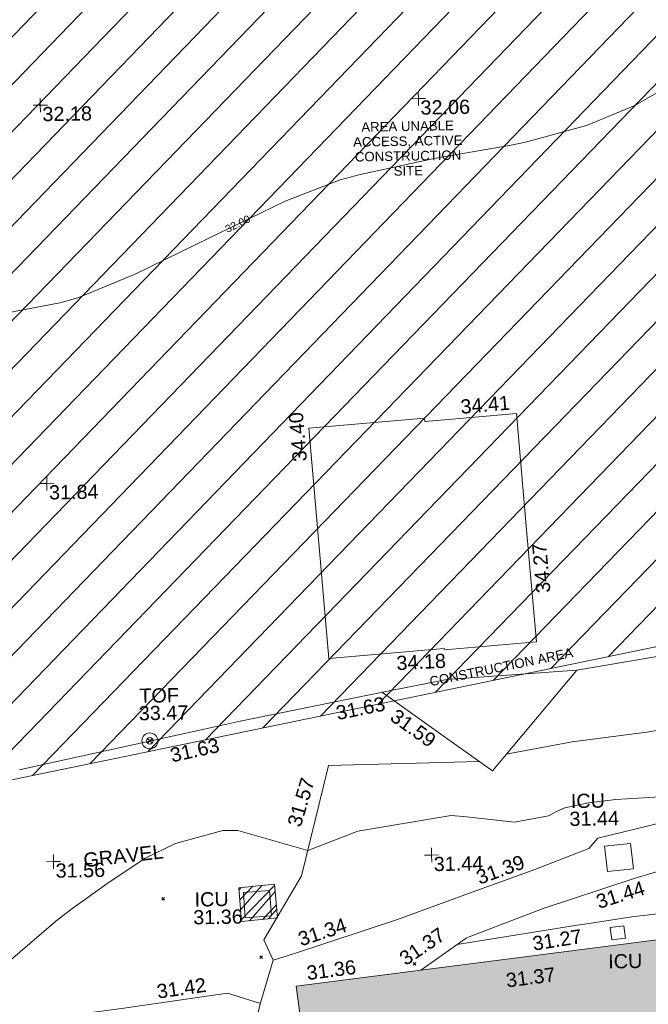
# Model space of a CAD drawing. Header units: millimetres. Extents: x -290717 to 520720, y -103372 to 287762.
# Tile 308 of 375: x 184944 to 201567, y 124069 to 150097. Entities that reach past the tile are written whole.
import ezdxf

# ---------------------------------------------------------------- set-up
doc = ezdxf.new("R2010")
doc.units = ezdxf.units.MM
for name, pattern in [('IMPORT-HIDDEN2 _3_', [4762.5, 3175, -1587.5]), ('IMPORT-UG_DRAINAGE_UNIDENTIFIED_QLB2 _2_', [2700, 1500, -300.0000000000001, 0, -250, 150, -300.0000000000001, 0, -200]), ('IMPORT-UG_ELEC_STREET LIGHTING_QLB2 _2_', [2700, 1500, -300.0000000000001, 0, -250, 150, -300.0000000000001, 0, -200])]:
    doc.linetypes.add(name, pattern=pattern)
for name, color, linetype, lineweight, true_color in [('00__TOPO__TOP_OF_FENCE_SYMBOL', 7, 'Continuous', 9, 0x666666), ('00_UAV_BUILDING_CANOPY', 7, 'Continuous', 9, 0xff7fff), ('00_UAV_BUILDING_OUTLINE', 5, 'Continuous', 9, 0x0000ff), ('00_UAV_CONCRETE', 9, 'Continuous', 9, 0x808080), ('00_UAV_FENCE', 7, 'Continuous', 9, 0x264c2f), ('00_UAV_FOOTPATH', 7, 'Continuous', 9, 0xa50000), ('00_UAV_LEVEL_SPOT', 7, 'Continuous', 9, 0x666666), ('00_UAV_SERV_IC', 5, 'Continuous', 9, 0x0000ff), ('00_UAV_TOP_OF_FENCE', 6, 'Continuous', 9, 0xff00ff), ('01_DTM_CONTOUR_MNR', 7, 'Continuous', 9, 0xa5a552), ('01_DTM_CONTOUR_MNR_LABELS', 7, 'Continuous', 9, 0xa5a552), ('12333-PUM-2D-U-0001-C01 - Rev2_REVIT IMPORT_dwg', 7, 'Continuous', 9, 0x767676), ('A_RHA_Line', 7, 'Continuous', 9, 0x00a600), ('PUM-CHAMBER EXTENTS', 6, 'IMPORT-HIDDEN2 _3_', 9, 0xff00ff), ('PUM-UNABLE TO SURVEY', 190, 'Continuous', 9, 0x7f00ff), ('PUM-UNIDENTIFIED-QLB2', 150, 'IMPORT-UG_DRAINAGE_UNIDENTIFIED_QLB2 _2_', 9, 0x007fff)]:
    doc.layers.add(name, color=color, linetype=linetype, lineweight=lineweight, true_color=true_color)
for name, color, linetype, lineweight in [('00_UAV_SURFACE', 7, 'Continuous', 9), ('00_UAV_SURVEY_TEXT', 7, 'Continuous', 9), ('A_RHA_Detail', 7, 'Continuous', 9), ('GEN-TEXT', 7, 'Continuous', 9)]:
    doc.layers.add(name, color=color, linetype=linetype, lineweight=lineweight)
doc.styles.add('Arial_1', font='arial.ttf', dxfattribs={"height": 250})
doc.styles.add('Swis721 Lt BT_1', font='swissl.ttf', dxfattribs={"height": 200})
doc.styles.add('Swis721 Lt BT_2', font='swissl.ttf', dxfattribs={"height": 375})

# ---------------------------------------------------------------- blocks, each defined once
blk = doc.blocks.new('12333-PUM-2D-U-0001-C01 - Rev2_REVIT IMPORT_dwg_MSL_Node_LineworkTOF-2077248-Site Location Plan Existing')
at = {"layer": '00__TOPO__TOP_OF_FENCE_SYMBOL', "color": 254, "true_color": 0xcccccc, "flags": 128}
for points in [[(165.3591892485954, 165.3591892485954), (0, 0), (-165.3591892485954, 165.3591892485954)], [(165.3591892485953, -165.3591892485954), (0, 0), (-165.3591892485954, -165.3591892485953)]]:
    blk.add_lwpolyline(points, dxfattribs=at)
at = {"layer": '00__TOPO__TOP_OF_FENCE_SYMBOL', "color": 254, "true_color": 0xcccccc}
for radius in [562.5594001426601, 233.853208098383]:
    blk.add_circle((0, 0), radius, dxfattribs=at)
blk = doc.blocks.new('12333-PUM-2D-U-0001-C01 - Rev2_REVIT IMPORT_dwg_UAV-2077255-Site Location Plan Existing')
at = {"layer": '00_UAV_LEVEL_SPOT', "color": 254, "true_color": 0xcccccc, "flags": 128}
for points in [[(0, -500.0000000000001), (0, 0), (-500.0000000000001, 0)], [(500.0000000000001, 0), (0, 0), (0, 500.0000000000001)]]:
    blk.add_lwpolyline(points, dxfattribs=at)
blk = doc.blocks.new('12333-PUM-2D-U-0001-C01 - Rev2_REVIT IMPORT_dwg_MGS62954_T2_Galway_ITM_3d_Rev1-2077680-Site Location Plan Existing')
at = {"layer": '00_UAV_BUILDING_CANOPY', "color": 254, "true_color": 0xcccccc, "flags": 128}
blk.add_lwpolyline([(534097371.8740001, 725685242.1450002), (534097024.88866, 725690230.059265), (534096947.8740001, 725691337.1450001), (534100014.1743379, 725691550.4528497), (534100020.5333638, 725691459.0418494), (534100743.6748078, 725691509.3473408), (534102449.7081505, 725691628.0279205), (534102677.8290877, 725688348.7894247), (534102869.7872428, 725685589.390929), (534100643.5861641, 725685434.5247679), (534100434.744482, 725685419.9966509), (534100432.306361, 725685455.0446428)], close=True, dxfattribs=at)
at = {"layer": '00_UAV_CONCRETE', "color": 254, "true_color": 0xcccccc, "flags": 128}
blk.add_lwpolyline([(534118685.6530002, 725679332.7740002), (534117360.6530001, 725679177.7739999), (534114174.6530001, 725678901.7740002), (534113709.7706256, 725678851.3366234), (534112008.6530002, 725678666.7740002), (534109492.6530001, 725678391.774), (534108740.1121591, 725678303.6280915), (534107554.6530001, 725678164.774), (534107517.6530001, 725678500.7739999), (534105267.6530001, 725678271.774), (534104071.5413296, 725678111.9139341), (534103818.874, 725678078.1450002), (534100632.4208267, 725677623.5238229)], dxfattribs=at)
at = {"layer": '00_UAV_FENCE', "color": 254, "true_color": 0xcccccc, "flags": 128}
for points in [[(534114553.873535, 725720679.9188492), (534114952.7900001, 725716698.6395001), (534115066.0952614, 725715711.0433478), (534115463.7900001, 725712244.6395), (534115627.3845999, 725710744.8716956), (534116006.7900002, 725707266.6395), (534116198.1602979, 725705780.1131842), (534116835.937072, 725700825.9903733), (534116960.311, 725699859.8785), (534115953.3150575, 725695962.9479376), (534115769.311, 725695250.8785001), (534114630.6823692, 725691142.6329396), (534114529.3110002, 725690776.8785), (534113464.311, 725686864.8784999), (534112917.2098656, 725686724.0475677), (534111137.3110002, 725686265.8785001), (534108066.5445354, 725685517.0495839), (534107352.311, 725685342.8784999), (534103927.8740001, 725684823.1450002)], [(534103927.8740001, 725684823.1450002), (534100482.874, 725684637.1450002), (534098958.6718799, 725684355.8735658), (534094998.8740001, 725683625.1450002), (534094044.7019209, 725683432.9441423), (534089691.874, 725682556.1450002), (534089143.3217632, 725682445.8489099)], [(534103927.8740001, 725684823.1450002), (534101646.874, 725682197.1450001), (534100424.4358653, 725683102.6190751), (534098777.589545, 725684322.4572049)]]:
    blk.add_lwpolyline(points, dxfattribs=at)
at = {"layer": '00_UAV_FOOTPATH', "color": 254, "true_color": 0xcccccc, "flags": 128}
for points in [[(534087915.9114999, 725662813.0795), (534090398.9114999, 725663647.0795), (534090565.3954781, 725663918.9144188), (534091406.7971022, 725665292.7543793), (534091896.9115, 725666153.0795001), (534092798.5427134, 725667859.2859209), (534092993.8881735, 725668284.1409107), (534093105.7524952, 725668527.4335636), (534093638.9314016, 725669876.9373418), (534094093.7153698, 725671231.8662322), (534094503.8164058, 725672508.8199693), (534094558.9114999, 725672710.0795001), (534094630.8545801, 725673003.4709997), (534095393.8740001, 725676115.1450002), (534095762.8740001, 725677291.1450003), (534096301.4197841, 725677456.9891084), (534099071.8740001, 725678310.1450001), (534101056.9477461, 725678996.4707985), (534102724.8740001, 725679573.1450002), (534104158.874, 725680102.1450002), (534104406.874, 725680366.1450001), (534105717.3637531, 725680663.4830115), (534107262.874, 725681014.1450002), (534110205.874, 725681810.1450001)], [(534110536.874, 725680641.1450002), (534107909.874, 725679980.1450002), (534105697.0653471, 725679386.6346842), (534105370.874, 725679299.1450001), (534102927.8740001, 725678539.1450002), (534100952.9667696, 725677817.3221819), (534100875.874, 725677789.1450002), (534099660.9617244, 725676962.6402619)]]:
    blk.add_lwpolyline(points, dxfattribs=at)
at = {"layer": '00_UAV_SERV_IC', "color": 254, "true_color": 0xcccccc, "flags": 128}
for points in [[(534104579.8740001, 725680151.1450002), (534105267.8740001, 725680213.1450001), (534105328.294553, 725679542.6717666), (534104640.294553, 725679480.6717666)], [(534095005.8740001, 725679098.1450001), (534095699.8740001, 725679138.1450001), (534095738.5671945, 725678466.8180778), (534095044.5671945, 725678426.8180778)], [(534104691.874, 725678000.1450001), (534105051.874, 725678039.1450001), (534105087.4240409, 725677710.9907763), (534104727.424041, 725677671.9907762)]]:
    blk.add_lwpolyline(points, close=True, dxfattribs=at)
at = {"layer": '00_UAV_SURFACE', "color": 254, "true_color": 0xcccccc, "flags": 128}
for points in [[(534102020.7997433, 725682627.6268073), (534103773.6530001, 725682923.774), (534105749.6530002, 725683146.774), (534106774.2346349, 725683306.1275319), (534106966.8404428, 725683346.392978), (534107432.6530002, 725683443.7740003), (534108435.2648347, 725683708.2179143), (534109030.6530002, 725683897.7740002), (534110375.6530001, 725684546.7740002), (534111588.5672848, 725685179.9081427), (534111739.6530002, 725685258.774), (534111924.3027717, 725685376.4350456), (534112101.2001812, 725685505.4581689), (534112269.6470948, 725685645.3341748), (534112428.97873, 725685795.5110368), (534112578.5662774, 725685955.3960748), (534112580.6530001, 725685957.774), (534112719.7526771, 725686126.8625557), (534112847.9607146, 725686304.3515947), (534112964.7711338, 725686489.5406487), (534113069.7229373, 725686681.6988614), (534113115.2145459, 725686775.0165421)], [(534095762.8740001, 725677291.1450003), (534095528.9030001, 725677837.6585), (534096551.9030001, 725679510.6584998), (534097173.2746097, 725681867.8093643), (534097316.9030001, 725682412.6585), (534101303.1994724, 725682451.7087005)], [(534087499.1147159, 725675599.5431442), (534091795.9030001, 725676096.6585), (534092464.9734387, 725676180.3533069), (534094537.9029999, 725676439.6585), (534095405.7852799, 725676153.106152)]]:
    blk.add_lwpolyline(points, dxfattribs=at)
at = {"layer": '01_DTM_CONTOUR_MNR', "color": 254, "true_color": 0xcccccc, "flags": 128}
for points in [[(534108430.0000002, 725702123.1250001), (534106789.9033816, 725700420.0000001), (534106430.0000002, 725700109.45), (534105722.834891, 725699712.8348911), (534104430.0000002, 725699207.2582481), (534102809.0123458, 725698799.0123458), (534102430.0000002, 725698729.5238096), (534100430.0000002, 725698420.0000001), (534098430.0000002, 725698020), (534097894.2857143, 725697884.2857145), (534096430.0000002, 725697348.5714285), (534095168.6409434, 725696762.9404379), (534094430.0000002, 725696420.0000001), (534092430.0000002, 725695491.4285716), (534090904.8062016, 725694894.8062017), (534090430.0000002, 725694762.8571428), (534088430.0000002, 725694420.0000001)], [(534106932.167953, 725681474.6096561), (534104896.5480437, 725681379.4056429), (534104174.7206016, 725681307.4413534), (534103545.7783162, 725681187.2138098), (534103320.2641475, 725681092.7718257), (534103109.7980365, 725680978.6550293), (534102206.7479122, 725680831.544852), (534100859.7928191, 725681008.5635918), (534100537.0941663, 725681033.6636094), (534098062.8896682, 725680669.515635), (534096730.0000001, 725680180.0000002), (534094886.1365637, 725680734.0871148), (534094487.8744665, 725680745.9246266), (534093231.2100456, 725680420.0000001), (534092430.0000002, 725680052.7345312), (534091397.7419355, 725679387.7419356), (534090430.0000002, 725678716.7032968), (534090039.1766036, 725678426.0592777), (534087599.4705363, 725676412.8163818)]]:
    blk.add_lwpolyline(points, dxfattribs=at)
at = {"xscale": 0.375, "yscale": 0.375, "zscale": 0.375}
for name, p in [('12333-PUM-2D-U-0001-C01 - Rev2_REVIT IMPORT_dwg_UAV-2077255-Site Location Plan Existing', (534090000.0000001, 725700000)), ('12333-PUM-2D-U-0001-C01 - Rev2_REVIT IMPORT_dwg_UAV-2077255-Site Location Plan Existing', (534100000.0000001, 725700000)), ('12333-PUM-2D-U-0001-C01 - Rev2_REVIT IMPORT_dwg_UAV-2077255-Site Location Plan Existing', (534090000.0000001, 725690000.0000001)), ('12333-PUM-2D-U-0001-C01 - Rev2_REVIT IMPORT_dwg_MSL_Node_LineworkTOF-2077248-Site Location Plan Existing', (534092603.9888675, 725683146.6907389)), ('12333-PUM-2D-U-0001-C01 - Rev2_REVIT IMPORT_dwg_UAV-2077255-Site Location Plan Existing', (534090000.0000001, 725680000)), ('12333-PUM-2D-U-0001-C01 - Rev2_REVIT IMPORT_dwg_UAV-2077255-Site Location Plan Existing', (534100000.0000001, 725680000))]:
    blk.add_blockref(name, p, dxfattribs=at)
at = {"layer": '00_UAV_BUILDING_CANOPY', "color": 251, "true_color": 0x666666, "char_height": 375, "width": 1495.902363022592, "attachment_point": 1, "line_spacing_factor": 1.005061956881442, "style": 'Swis721 Lt BT_2'}
for s, insert, rotation in [('34.41', (534100958.7043822, 725692020.7323686), 3.9793824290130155), ('34.40', (534096513.5036322, 725690445.0888392), 93.97938245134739), ('34.27', (534102890.3630918, 725686862.756465), 93.97938243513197), ('34.18', (534099151.811828, 725685276.3295068), 1.890564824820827)]:
    blk.add_mtext(s, dxfattribs=dict(at, insert=insert, rotation=rotation))
at = {"layer": '00_UAV_BUILDING_OUTLINE', "color": 251, "true_color": 0x666666, "char_height": 375, "width": 1495.902363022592, "attachment_point": 1, "line_spacing_factor": 1.005061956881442, "style": 'Swis721 Lt BT_2'}
for s, insert, rotation in [('31.36', (534096622.5291129, 725677124.4289278), 6.319040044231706), ('31.37', (534101890.338284, 725676837.0632088), 6.319040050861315)]:
    blk.add_mtext(s, dxfattribs=dict(at, insert=insert, rotation=rotation))
at = {"layer": '00_UAV_CONCRETE', "color": 251, "true_color": 0x666666, "insert": (534102604.0148905, 725677795.9537936), "char_height": 375, "width": 1495.902363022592, "attachment_point": 1, "rotation": 7.990448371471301, "line_spacing_factor": 1.005061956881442, "style": 'Swis721 Lt BT_2'}
blk.add_mtext('31.27', dxfattribs=at)
at = {"layer": '00_UAV_FENCE', "color": 251, "true_color": 0x666666, "char_height": 375, "width": 1495.902363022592, "attachment_point": 1, "line_spacing_factor": 1.005061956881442, "style": 'Swis721 Lt BT_2'}
for s, insert, rotation in [('31.63', (534097509.9409776, 725683977.2783426), 10.455556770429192), ('31.59', (534099158.1547394, 725683905.0543348), 323.47222370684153), ('31.63', (534093106.3759871, 725682935.5011), 11.388806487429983)]:
    blk.add_mtext(s, dxfattribs=dict(at, insert=insert, rotation=rotation))
at = {"layer": '00_UAV_FOOTPATH', "color": 251, "true_color": 0x666666, "char_height": 375, "width": 1495.902363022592, "attachment_point": 1, "line_spacing_factor": 1.005061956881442, "style": 'Swis721 Lt BT_2'}
for s, insert, rotation in [('31.39', (534101131.4010383, 725679546.2062547), 19.07247986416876), ('31.44', (534104291.6128241, 725678856.3345907), 16.515200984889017), ('31.34', (534096394.5967802, 725678003.8624138), 17.116112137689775), ('31.37', (534099057.9174536, 725677389.3543258), 33.07486425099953)]:
    blk.add_mtext(s, dxfattribs=dict(at, insert=insert, rotation=rotation))
at = {"layer": '00_UAV_LEVEL_SPOT', "char_height": 375, "width": 1495.902363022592, "attachment_point": 1, "line_spacing_factor": 1.005061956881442, "style": 'Swis721 Lt BT_2'}
for s, insert in [('32.18', (534090051.8765643, 725699949.1441548)), ('32.06', (534100051.8765643, 725699949.1441548)), ('31.84', (534090051.8765643, 725689949.1441547)), ('31.56', (534090051.8765643, 725679949.1441548)), ('31.44', (534100051.8765643, 725679949.1441548))]:
    blk.add_mtext(s, dxfattribs=dict(at, insert=insert))
at = {"layer": '00_UAV_SERV_IC', "color": 251, "true_color": 0x666666, "char_height": 375, "attachment_point": 1, "line_spacing_factor": 1.005061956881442, "style": 'Swis721 Lt BT_2'}
for s, insert, width in [('ICU', (534103706.7748852, 725681550.0141093), 1021.012723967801), ('31.44', (534103661.9467347, 725681079.6351084), 1495.902363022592), ('ICU', (534093713.4129434, 725679122.0846128), 1021.012723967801), ('31.36', (534093668.5847927, 725678651.705612), 1495.902363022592), ('ICU', (534104620.1894071, 725677294.0718951), 1021.012723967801)]:
    blk.add_mtext(s, dxfattribs=dict(at, insert=insert, width=width))
at = {"layer": '00_UAV_SURFACE', "color": 251, "true_color": 0x666666, "char_height": 375, "width": 1495.902363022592, "attachment_point": 1, "line_spacing_factor": 1.005061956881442, "style": 'Swis721 Lt BT_2'}
for s, insert, rotation in [('31.57', (534096192.6752744, 725680889.9950006), 72.26406941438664), ('31.42', (534092651.5703368, 725676702.7841274), 7.130159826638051)]:
    blk.add_mtext(s, dxfattribs=dict(at, insert=insert, rotation=rotation))
at = {"layer": '00_UAV_SURVEY_TEXT', "color": 251, "true_color": 0x666666, "insert": (534090776.7497167, 725680208.0686383), "char_height": 375, "width": 2322.210334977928, "attachment_point": 1, "rotation": 5.475891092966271, "line_spacing_factor": 1.005061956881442, "style": 'Swis721 Lt BT_2'}
blk.add_mtext('GRAVEL', dxfattribs=at)
at = {"layer": '00_UAV_TOP_OF_FENCE', "color": 251, "true_color": 0x666666, "char_height": 375, "attachment_point": 1, "line_spacing_factor": 1.005061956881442, "style": 'Swis721 Lt BT_2'}
for s, insert, width in [('TOF', (534092345.9220293, 725684533.7696356), 1163.479615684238), ('33.47', (534092323.4983875, 725684070.3929307), 1495.902363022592)]:
    blk.add_mtext(s, dxfattribs=dict(at, insert=insert, width=width))
at = {"layer": '01_DTM_CONTOUR_MNR_LABELS', "color": 251, "true_color": 0x666666, "insert": (534095122.3007358, 725696863.394968), "char_height": 200, "width": 797.8007824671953, "attachment_point": 2, "rotation": 24.904768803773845, "line_spacing_factor": 1.005061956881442, "style": 'Swis721 Lt BT_1'}
blk.add_mtext('32.00', dxfattribs=at)
blk = doc.blocks.new('12333-PUM-2D-U-0001-C01 - Rev2_REVIT IMPORT_dwg-1620468-Site Location Plan Existing')
at = {"layer": 'PUM-CHAMBER EXTENTS', "true_color": 0xfff4d4}
h = blk.add_hatch(dxfattribs=at)
h.set_pattern_fill('FP_14', style=0, pattern_type=2)
h.set_pattern_definition([(45, (-533641079.65, -725615854.3560001), (-618.7184335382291, 618.7184335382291), [])])
h.paths.add_polyline_path([(403919.3501528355, 57112.64382128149), (422583.3501528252, 59059.64382132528), (425379.3501529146, 57266.64382137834), (446445.3501529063, 59135.6438213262), (445962.3501528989, 65972.64382138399), (472441.3501528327, 70954.64382134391), (475862.3501529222, 83851.64382134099), (472404.3501529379, 114549.643821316), (470529.3501529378, 123488.6438213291), (451569.3501528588, 121705.6438213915), (448766.3501529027, 118521.6438213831), (443614.3501529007, 118196.6438213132), (441393.3501528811, 120608.6438213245), (437801.3501529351, 120123.6438213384), (427379.3501529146, 117955.6438213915), (414454.350152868, 116426.6438212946), (403467.3501529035, 115261.6438213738), (398244.3501529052, 114380.6438213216), (392331.3501528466, 110751.6438213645), (389433.3501529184, 106835.6438212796), (388966.3501528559, 103227.6438213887), (391008.3501528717, 96414.64382130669), (397227.3501529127, 88458.64382130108), (396038.3501528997, 85269.64382128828), (397110.6486418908, 81772.81873260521), (398121.3501528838, 78636.64382137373), (399845.3501529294, 78913.64382137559), (400589.3501528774, 74987.64382128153), (403494.5639885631, 59392.83982322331)])
at = {"layer": 'PUM-CHAMBER EXTENTS', "true_color": 0xffaaff}
h = blk.add_hatch(dxfattribs=at)
h.set_pattern_fill('FP_3', color=211, style=0, pattern_type=2)
h.set_pattern_definition([(45, (-533641079.65, -725615854.3560001), (-265.1650429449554, 265.1650429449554), []), (45, (-533640902.873, -725615854.3560001), (-265.1650429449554, 265.1650429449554), [])])
h.paths.add_polyline_path([(453865.3501528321, 62477.64382138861), (454813.3501529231, 62557.6438213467), (454754.3501529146, 63451.6438213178), (453806.3501529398, 63371.64382135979)])
at = {"layer": 'GEN-TEXT', "color": 253, "true_color": 0xaaaaaa}
for p, q in [((451765.9948138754, 63075.2884822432), (451836.7054919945, 63145.99916036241)), ((451836.7054919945, 63075.2884822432), (451765.9948138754, 63145.99916036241)), ((454331.994813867, 61487.28848225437), (454402.7054919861, 61557.99916037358)), ((454402.7054919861, 61487.28848225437), (454331.994813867, 61557.99916037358)), ((458384.9948138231, 61246.2884823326), (458455.7054919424, 61316.99916045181)), ((458455.7054919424, 61246.2884823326), (458384.9948138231, 61316.99916045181))]:
    blk.add_line(p, q, dxfattribs=at)
at = {"layer": 'PUM-CHAMBER EXTENTS', "color": 211, "linetype": 'Continuous', "true_color": 0xffaaff, "flags": 128}
blk.add_lwpolyline([(454813.3501529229, 62557.64382134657), (454754.3501529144, 63451.64382131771), (453806.3501529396, 63371.64382135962), (453865.3501528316, 62477.64382138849)], close=True, dxfattribs=at)
at = {"layer": 'PUM-UNABLE TO SURVEY', "color": 7, "true_color": 0xfff4d4, "flags": 128}
blk.add_lwpolyline([(472441.3501528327, 70954.64382134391), (445962.3501528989, 65972.64382138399), (446445.3501529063, 59135.6438213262), (425379.3501529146, 57266.64382137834), (422583.3501528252, 59059.64382132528), (403919.3501528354, 57112.64382128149), (400589.3501528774, 74987.64382128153), (400192.1137843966, 77083.813153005)], dxfattribs=at)
blk.add_blockref('12333-PUM-2D-U-0001-C01 - Rev2_REVIT IMPORT_dwg_MGS62954_T2_Galway_ITM_3d_Rev1-2077680-Site Location Plan Existing', (-533641079.6498471, -725615854.3561786))
at = {"layer": 'PUM-UNABLE TO SURVEY', "color": 51, "true_color": 0xffff7f, "insert": (458620.992377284, 83544.90901855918), "char_height": 250, "width": 3428.043514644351, "attachment_point": 2, "line_spacing_factor": 0.9417779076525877, "style": 'Arial_1'}
blk.add_mtext('AREA UNABLE\\PACCESS, ACTIVE\\PCONSTRUCTION\\PSITE', dxfattribs=at)
at = {"layer": 'PUM-UNIDENTIFIED-QLB2', "insert": (460825.1154884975, 69207.88656259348), "char_height": 250, "width": 4603.372719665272, "attachment_point": 2, "rotation": 10.655578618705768, "line_spacing_factor": 0.9417779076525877, "style": 'Arial_1'}
blk.add_mtext('CONSTRUCTION AREA', dxfattribs=at)

msp = doc.modelspace()

# ---------------------------------------------------------------- hatches: boundary and pattern name
at = {"layer": 'A_RHA_Detail', "true_color": 0xc0c0c0}
h = msp.add_hatch(color=9, dxfattribs=at)
h.paths.add_polyline_path([(-80880.60083898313, -68502.79057078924), (-80400.86592458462, -68483.4150911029), (-80400.86592458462, -62984.64684182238), (-24474.85765180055, -63009.32043784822), (-24456.14471274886, -50840.30023854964), (-36622.55041054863, -50831.65104346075), (-36622.5504104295, -44228.57792609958), (-50959.05265825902, -44213.68205212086), (-50959.05265825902, -42573.78171509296), (-54563.93258049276, -42571.21897729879), (-54565.69773355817, -45054.17447471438), (-92408.82109324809, -45027.27149617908), (-92411.78875845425, -49201.74309219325), (-100061.9988811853, -49201.74309219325), (-100052.221444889, -64852.82557835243), (-86120.90825231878, -64852.82557835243), (-86092.16626519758, -62957.90041523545), (-84861.10047611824, -62957.90041520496), (-84854.79054275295, -68240.10973718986), (-80870.60226895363, -68240.10973718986)])
h.paths.add_polyline_path([(-137238.9269955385, -68461.93840922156), (-132719.7426408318, -68433.06336920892), (-132847.0731201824, -62850.0428228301), (-130454.6837966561, -62916.63108081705), (-130498.2830220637, -61355.8539363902), (-117581.136331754, -61423.42893434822), (-117492.3908565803, -49183.91309186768), (-125136.5200282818, -49178.47881939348), (-125133.5727033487, -45032.61887132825), (-163007.1824077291, -45005.69421944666), (-163007.1824077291, -44090.29634113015), (-163123.8521375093, -44090.21339942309), (-163122.6389897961, -42383.751842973), (-166563.8543420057, -42383.75184295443), (-166565.0349082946, -44044.3982420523), (-193158.4656786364, -44025.49275802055), (-193195.152889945, -62863.6565097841), (-137269.7106414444, -62916.63108078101), (-137254.3708868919, -65679.90523788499)])
h.paths.add_polyline_path([(120310.9497607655, -32334.2823016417), (120312.4652266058, -31610.73011961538), (133451.2244789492, -31638.24899384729), (133469.2230092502, -19717.98315777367), (121295.7536929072, -19692.48606427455), (121319.8434528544, -8190.941560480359), (112277.0825929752, -8172.001674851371), (112263.1769726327, -14811.12345451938), (78285.85310969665, -14739.95861435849), (78292.82277619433, -8167.077575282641), (76545.55099677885, -8163.40371230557), (69355.76844230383, -8152.931592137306), (69353.66597202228, -9156.746357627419), (68372.60878942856, -9154.691552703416), (68372.60878942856, -13705.52853212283), (69333.72334743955, -13707.54156767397), (69325.07112544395, -16249.53369225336), (66623.4489111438, -16249.53369225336), (66619.79243932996, -17995.29925522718), (65989.07757491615, -17995.29925522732), (65985.44262769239, -19730.78799479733), (57152.23993372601, -19712.28702423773), (57127.42535098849, -31559.89461998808), (70277.87165423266, -31587.43801817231), (70277.87165428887, -32271.74147154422), (78263.96947906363, -32285.12944888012), (78266.62669288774, -31019.79372153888), (112335.8856506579, -31091.15111856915), (112335.8856506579, -32317.57330550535), (119781.4233959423, -32333.17321910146)])
h.paths.add_polyline_path([(7503.71740934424, -1791.43926322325), (15482.43097389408, -674.0213230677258), (15484.0826184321, 148.1327206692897), (56188.28042539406, 205.5276654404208), (56155.8432600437, 14338.31663138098), (18016.62665932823, 14236.4814953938), (17967.9025208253, 34313.18372075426), (21727.10644861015, 34324.06926249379), (21708.9097307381, 40608.10218319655), (18009.66447156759, 40608.10218325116), (17995.54603703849, 45483.75063445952), (9770.084212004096, 45420.63294734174), (3966.216019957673, 45443.14492469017), (3984.771235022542, 14176.56786831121), (1023.062455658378, 14176.56786840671), (-276.5134647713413, 14190.52623465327), (-231.6790044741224, 5976.811441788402), (-226.4491536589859, 193.7444677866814), (1220.250839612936, 179.5999159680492), (7477.609307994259, 143.2867556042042), (7488.638446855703, -674.0213230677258)])
h.paths.add_polyline_path([(77755.59663317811, 53.47451145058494), (77729.51881611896, 1699.844979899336), (94464.47132486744, 1659.976083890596), (94606.37913471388, 17991.39023626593), (88810.41901146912, 18015.03260816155), (88799.89418497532, 14436.74271609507), (69413.88950349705, 14457.87738898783), (69377.35724448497, 99.62816357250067), (70760.85642036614, 92.0068082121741)])
h.paths.add_polyline_path([(61252.12079698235, 46453.95617369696), (105774.7348988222, 46472.68783510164), (105768.2642197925, 61852.61234310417), (92285.13876306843, 61852.61234310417), (92308.59670397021, 65784.30757142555), (96107.46680002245, 65767.6044524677), (96059.6808111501, 75209.20847378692), (101084.8427276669, 75071.88872768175), (104988.0046543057, 74765.36560410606), (108403.6894220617, 74363.84089439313), (112009.2703903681, 73787.25420864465), (115645.3524814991, 73049.69667210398), (116890.8108050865, 72761.69136255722), (120208.9929832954, 71893.18353872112), (120865.241739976, 71703.68487155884), (124135.6329505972, 70669.67317909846), (127435.6253142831, 69480.50055823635), (127820.4368655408, 69394.93141813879), (128274.3081769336, 69331.69585757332), (128731.879114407, 69306.66104520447), (129189.9401456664, 69320.00258265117), (129645.2782985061, 69371.62688830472), (130094.6997111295, 69461.17185607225), (130535.0520071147, 69588.00939078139), (130963.2464342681, 69751.2498188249), (131376.279516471, 69949.74812593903), (131771.254123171, 70182.11198906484), (132162.5575600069, 70460.54046602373), (132496.0921582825, 70741.69081117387), (132820.8713676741, 71064.98072578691), (133117.4593294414, 71414.31364276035), (133383.77568926, 71787.23923958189), (133616.5473239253, 72178.53728446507), (133817.1647262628, 72590.54524901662), (133982.6025969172, 73017.89547517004), (134111.7005086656, 73457.59040804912), (134203.5529320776, 73906.545904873), (134257.5155882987, 74361.61286220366), (134272.5462649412, 74819.59931534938), (134250.5259874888, 75277.29281749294), (134189.6227572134, 75731.48297750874), (134090.9274700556, 76178.98397761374), (133955.1324028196, 76616.65691996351), (133783.1900598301, 77041.4318434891), (133576.3064937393, 77450.3292564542), (133335.9328436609, 77840.48103831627), (133063.7551572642, 78209.15055536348), (132761.6825665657, 78553.75185442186), (132431.8338935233, 78871.86780505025), (132076.5227904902, 79161.26705200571), (131698.2415079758, 79419.91966864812), (131299.6434187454, 79646.01139199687), (131093.5942456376, 79746.34209763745), (132146.0467355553, 83110.22226149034), (122787.763295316, 86282.54285521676), (121604.3555410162, 82800.35918872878), (117095.9864226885, 83870.84033788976), (116841.9598400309, 83526.35449576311), (116120.5435466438, 91221.9361197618), (110237.7341284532, 91274.27491024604), (110194.3680786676, 90435.39030217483), (104988.0046543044, 90486.49901569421), (104973.2761846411, 94309.82427956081), (103746.1314668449, 94309.82427962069), (103839.9937121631, 122852.1474272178), (96365.09202303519, 122931.9599471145), (96350.3400238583, 123952.416858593), (104555.5505249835, 123902.1925258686), (104607.3234457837, 120248.5396157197), (125502.5015002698, 120134.193340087), (125662.0200253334, 137657.3796883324), (114479.5865733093, 137699.2256881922), (114382.3062641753, 129149.9458158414), (104644.1590035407, 129187.997507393), (104577.9931702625, 126217.3903165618), (101184.4926405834, 126159.1566967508), (101264.6166812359, 135959.2655565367), (89967.23177303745, 135988.8856164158), (89927.63362986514, 125823.6463181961), (93630.53562299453, 125840.7948842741), (93580.6568888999, 122931.9599471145), (88697.38835373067, 122904.7310127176), (88679.38989541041, 95739.0914377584), (86378.25848993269, 95739.0914377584), (86378.18187189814, 96178.10083375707), (83279.5074328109, 96200.92083330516), (83273.62493422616, 95735.74732136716), (70169.67509616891, 95733.22421950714), (70166.2684274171, 96272.07409350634), (66674.99731291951, 96257.14073659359), (66654.74538556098, 95755.71092140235), (65784.77231076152, 95755.71092140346), (65887.65094981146, 117470.6305650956), (53473.34271625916, 117487.9046429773), (53434.44066306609, 98570.4634906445), (40649.41626913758, 98570.46349066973), (40610.16711556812, 94406.01479082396), (38853.82372865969, 94410.36303444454), (38848.65589191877, 89463.65332732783), (40612.46601909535, 89518.45976927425), (40665.38257359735, 86257.73741131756), (38372.19584673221, 86305.7230928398), (38369.79373532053, 76901.0507917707), (50937.95125076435, 76944.40198877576), (50922.88567283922, 74598.78180893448), (56484.90611318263, 74588.85093774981), (56484.9061131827, 75194.85181998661), (92465.40372273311, 75233.02581663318), (92645.92783659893, 71766.64845097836), (89810.5550181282, 69362.83965827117), (85313.16173971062, 69360.94750424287), (85313.16173971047, 66907.40508090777), (75210.14498260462, 66903.15451592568), (75210.14498260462, 63815.70944554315), (70819.40014306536, 63815.70999204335), (70819.21601502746, 64253.35708063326), (69456.8341568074, 64253.35708063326), (69455.71957374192, 66901.99623168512), (61303.3285675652, 66898.56680686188), (61304.56054652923, 63970.32021231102), (70500.41048205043, 63970.32021223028), (70500.40885431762, 61852.59006210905), (61245.64388480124, 61848.69637492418), (61252.12079698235, 46455.07044720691)])
h.paths.add_polyline_path([(-17153.16561239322, 48569.32684293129), (-17153.16561227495, 60770.38083690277), (-29362.88357762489, 60774.7042869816), (-29362.88357762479, 67399.20394583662), (-43507.25361058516, 67405.01911302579), (-43488.53133082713, 69093.07334179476), (-45766.41866234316, 69109.32868391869), (-45794.34620035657, 67405.01911302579), (-47272.11273197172, 67404.21245453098), (-47272.44887636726, 66454.91798912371), (-86004.56386335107, 66468.6329952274), (-86006.66970790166, 60521.58362724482), (-92662.8772251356, 60521.58362724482), (-92666.53762789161, 50184.35611936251), (-79752.016597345, 50179.78302554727), (-79752.016597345, 48591.49323813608), (-17157.71631240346, 48569.32845421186)])
h.paths.add_polyline_path([(-201056.4185879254, 48628.75479108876), (-138377.9751621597, 48634.64535782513), (-138377.9751621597, 50133.28202330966), (-125467.710581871, 50134.49533928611), (-125468.6909603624, 60566.19036866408), (-132186.8595615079, 60565.86652591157), (-132187.4203588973, 66533.01978768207), (-170643.3098734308, 66805.61809689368), (-170643.3098732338, 67738.78475851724), (-200340.0100486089, 67488.93693767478), (-200348.7175167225, 60827.7802510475), (-201057.5650552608, 60827.71357562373), (-201056.6510294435, 51102.0431337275)])
h.paths.add_polyline_path([(-240051.5126725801, 54769.1949116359), (-239444.4902595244, 54811.10754483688), (-239186.5396225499, 54841.92927608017), (-238764.8191578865, 54940.98166103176), (-238382.4735933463, 55122.46891391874), (-237990.3402229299, 55354.87497237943), (-237269.2031026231, 55936.21514997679), (-237030.2712443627, 56228.66101920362), (-236793.0039600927, 56569.31473977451), (-236554.5880579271, 57004.26389721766), (-236432.7219585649, 57267.46508911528), (-236300.0815274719, 57753.26239002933), (-236250.7285154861, 58017.17885687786), (-236235.6490610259, 58516.21786795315), (-236233.2538430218, 58987.85640057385), (-236213.702979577, 59823.48083772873), (-236363.8287856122, 59820.8603820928), (-236634.0279869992, 60698.06075831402), (-236391.9547756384, 61432.1972634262), (-236225.4740089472, 61435.10319604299), (-236201.6036570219, 62637.68779599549), (-232563.5271750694, 62639.28734435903), (-232563.5271750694, 63049.03842407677), (-232732.1945866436, 63049.15302221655), (-232860.1521278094, 63457.9589027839), (-232731.6068089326, 63914.24862701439), (-232560.8209657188, 63914.24862701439), (-232521.9864006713, 70597.99604498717), (-240628.6947850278, 70598.85496274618), (-240629.7923196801, 72350.98321581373), (-246412.6011213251, 72347.36085937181), (-246412.6011213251, 70616.45923939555), (-254449.5805725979, 70618.60952619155), (-254454.637144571, 70754.06491724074), (-254469.7140363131, 73191.6627625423), (-263883.2532625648, 73267.83063692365), (-263902.4181505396, 68260.74348557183), (-263714.8217520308, 68259.82096576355), (-263552.9672900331, 67819.6543439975), (-263719.0883117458, 67392.20684197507), (-263913.629869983, 67392.20684288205), (-263956.7001914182, 58633.76423459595), (-260181.1963171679, 58611.22607638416), (-260192.3146984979, 56354.25111578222), (-257184.684388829, 56339.46086010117), (-257213.4419958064, 57092.93866025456), (-257338.5163846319, 57093.27331227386), (-257471.0109295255, 57531.7457231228), (-257338.5163845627, 58062.22513700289), (-257203.4956297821, 58064.06881293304), (-257173.5751889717, 58598.54056827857), (-256478.2273617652, 58575.27357918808), (-256478.2273617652, 58788.51859477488), (-256013.0091299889, 58911.92701537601), (-255397.0786589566, 58780.99767608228), (-255397.0786664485, 58595.98242230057), (-243809.8853614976, 58585.92793205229), (-243805.3570672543, 58352.04527760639), (-243740.9394682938, 57884.52572396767), (-243619.083060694, 57421.84877501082), (-243424.3877541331, 56943.65915328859), (-243247.1437899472, 56608.24157716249), (-243003.0710577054, 56249.99021479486), (-242732.2093200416, 55932.75703086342), (-242371.7230179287, 55603.12658814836), (-242141.2551255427, 55424.88676771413), (-241804.9643038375, 55216.88439829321), (-241529.464082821, 55077.02869058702), (-241100.6275144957, 54917.18295005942), (-240836.2134980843, 54840.82833179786), (-240453.4486196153, 54788.6078413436), (-240203.3756532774, 54776.52967577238)])
h.paths.add_polyline_path([(40276.69022620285, 59895.3641775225), (40328.62676026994, 69196.9439153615), (36588.99968782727, 69217.82459101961), (36619.46637569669, 74674.25962431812), (32264.36460075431, 74687.02318924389), (32233.48293864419, 69156.26826309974), (11916.69390488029, 69269.70959690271), (11966.66200108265, 78218.75165977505), (29087.50901742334, 78123.15526811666), (29143.44567202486, 88141.13700481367), (15719.34879623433, 88216.09212957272), (15732.60379610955, 90589.99788900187), (4594.294101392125, 90652.19003492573), (4525.129359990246, 78265.12250452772), (10096.76365550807, 78234.01258734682), (10077.43887221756, 74773.03821913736), (4547.641142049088, 74803.91453678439), (4465.579974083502, 60107.16002351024), (19125.89094757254, 60025.30234268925), (19139.86249371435, 62527.53804648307), (31738.59196305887, 62457.19146407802), (31724.55430855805, 59943.11609818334), (38369.79364222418, 59906.01157297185)])
h.paths.add_polyline_path([(-246083.0241259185, 72334.29150213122), (-246083.0594797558, 72334.30275087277), (-246208.2905500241, 72334.29150213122)])
h.paths.add_polyline_path([(-114575.3004830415, 112178.0758696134), (-114575.3246436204, 112178.0758696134), (-114707.2752166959, 115801.5811617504)])
h.paths.add_polyline_path([(-154699.9178766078, 101760.4080976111), (-114382.0503338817, 101776.0542915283), (-114382.0503338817, 106926.936016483), (-113755.641395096, 106927.1791078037), (-113757.5507412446, 111847.2721532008), (-114431.6837526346, 111847.2721532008), (-114431.8098651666, 112178.075869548), (-114575.3004830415, 112178.0758696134), (-114578.9984943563, 121707.2390834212), (-123056.9849702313, 121707.2390834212), (-123068.8201032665, 156452.7036899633), (-119381.2340625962, 156454.1347343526), (-119381.2340625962, 160165.8603541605), (-115501.031452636, 160167.3661472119), (-115503.3750945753, 166206.5793118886), (-132411.7987151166, 166599.6604729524), (-132411.8243306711, 166665.6603411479), (-135275.0124468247, 166664.5489553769), (-135275.0124468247, 166628.1883102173), (-135911.3205077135, 166628.1944503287), (-135911.3479256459, 166352.1604668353), (-152521.1633846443, 166345.7145607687), (-152518.3680955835, 159142.6836790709), (-150699.3133726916, 159117.9265656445), (-150755.6690356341, 122560.6912032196), (-151059.2005266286, 122560.6912032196), (-151061.0981347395, 121302.4374931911), (-154138.3148337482, 121372.6012653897), (-154138.3148337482, 121865.183451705), (-154704.3888425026, 121867.2611370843), (-154688.5451973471, 119352.3937021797), (-154745.5933227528, 119352.3715636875), (-154745.5763474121, 118722.1532660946), (-160794.1544526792, 118748.744283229), (-160794.1544527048, 119410.5425977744), (-163852.1622693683, 119422.408321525), (-163855.0715294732, 118762.2003111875), (-167568.6765459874, 118778.5256058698), (-166634.6619849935, 124395.1277019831), (-166843.6206842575, 124471.2090400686), (-167568.6765459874, 124707.6250904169), (-168028.2173235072, 124841.3808643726), (-168630.5006276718, 124991.3056740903), (-169238.2056070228, 125117.4693074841), (-169850.3952285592, 125219.6772877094), (-170466.1255403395, 125297.7720169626), (-171089.1102599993, 125351.8553033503), (-171704.4065937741, 125381.1774254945), (-172325.0479971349, 125386.3595015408), (-172782.2248668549, 125374.5832363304), (-173401.7764236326, 125337.4554476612), (-174019.3926983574, 125276.0328036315), (-174634.1213722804, 125190.4100127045), (-175245.0145766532, 125080.7190996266), (-176047.1958093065, 124895.7675261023), (-176665.4852587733, 124724.7228134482), (-177045.3001228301, 124609.1129151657), (-177631.5127793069, 124405.2077276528), (-176665.4852586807, 118818.5158793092), (-177558.9402083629, 118822.4435769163), (-177662.2853368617, 125263.4341236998), (-176365.3912352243, 126542.9270807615), (-159462.2970490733, 126319.9103917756), (-157057.7396790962, 128609.0850976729), (-157060.6673204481, 136153.1661957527), (-158638.8016610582, 137740.2441626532), (-159352.3735831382, 137740.2441626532), (-161634.4140635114, 140201.1078539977), (-168727.9404946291, 140256.8191147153), (-171035.0401162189, 137942.884730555), (-174184.1459014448, 137942.884730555), (-176460.1168228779, 140292.2858551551), (-177341.68569345, 140292.285855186), (-177341.7114445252, 140358.4281613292), (-183428.5803825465, 140356.0660244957), (-185921.6385984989, 137917.4639097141), (-185921.6385985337, 131757.309115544), (-186906.8767412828, 131756.9267734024), (-187725.3914540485, 130809.9989183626), (-187724.0588902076, 127376.1828149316), (-186481.0281350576, 126304.557648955), (-186479.4846755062, 122327.2959175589), (-185176.2828158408, 121059.4673825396), (-180304.1129154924, 121059.4673825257), (-180304.1136492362, 118802.0484409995), (-193555.3706955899, 118802.0484409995), (-193555.3686998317, 133117.8341649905), (-192593.6442938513, 133118.2073819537), (-192593.6442938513, 134200.8158367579), (-192224.6284783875, 134200.9592041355), (-192225.5653014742, 136615.0101267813), (-192595.0012461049, 136615.0101267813), (-192595.4357332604, 137734.4745166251), (-193589.2709668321, 137734.4746851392), (-193589.2685988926, 147474.5705834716), (-193163.2062206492, 147492.8644728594), (-192606.8095195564, 147551.4951472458), (-192359.9383250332, 147589.5931622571), (-192199.8207947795, 147616.5827293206), (-191882.7548926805, 147682.9245600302), (-191568.5380071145, 147761.6632019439), (-191020.2573150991, 147932.4221712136), (-190950.5841382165, 147955.8263236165), (-190647.7999969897, 148070.951423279), (-190349.769078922, 148197.8750093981), (-190056.9509284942, 148336.4013817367), (-189769.7970512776, 148486.316942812), (-189375.4954991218, 148717.2624196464), (-189132.9060261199, 148873.2749095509), (-188867.5421091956, 149059.0543930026), (-188609.6764469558, 149255.1087866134), (-188354.9814056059, 149465.3525772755), (-188079.6339208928, 149713.8792482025), (-187884.9836199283, 149901.8220103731), (-187538.2510284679, 150274.4802367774), (-187446.2998447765, 150378.396083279), (-187241.3270201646, 150629.2310214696), (-187046.3599558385, 150887.9197697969), (-186861.699277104, 151154.0634500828), (-186546.1373636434, 151669.8298752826), (-186524.4196769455, 151707.063245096), (-163675.289831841, 151669.8298752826), (-163687.5843044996, 148134.0767945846), (-157303.6541541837, 148136.4921063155), (-157303.6541541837, 155759.9150161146), (-157557.4317586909, 155765.0384228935), (-157555.9168973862, 166678.0466575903), (-187009.2021991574, 166699.7464767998), (-187013.0952111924, 162054.4009359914), (-188707.1775469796, 162044.5925187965), (-188705.9961893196, 155021.5333641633), (-188737.9999316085, 154650.5326603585), (-188799.0133970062, 154283.1866125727), (-188857.2045401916, 154035.4341107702), (-188966.1106131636, 153679.3368924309), (-189102.6200311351, 153332.8820747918), (-189265.8911677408, 152998.2056672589), (-189454.9174010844, 152677.3710606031), (-189645.2484685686, 152421.322012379), (-189916.9563410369, 152104.2450531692), (-190212.7041973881, 151809.4634871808), (-190530.6686598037, 151538.7947475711), (-190868.889367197, 151293.9075915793), (-191225.2810786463, 151076.3118324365), (-191597.6465194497, 150887.3490190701), (-192092.8415776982, 150682.5621956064), (-192485.2937347, 150569.6612301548), (-192903.8930807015, 150482.2408890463), (-193187.215491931, 150440.8868273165), (-193594.1866364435, 150407.1257787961), (-193594.5953882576, 151459.989522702), (-205369.2399268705, 151455.4201248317), (-205354.452352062, 113350.0822379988), (-207187.1580384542, 113349.3709450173), (-207184.3024929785, 105991.0636522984), (-205312.8709512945, 105991.0636522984), (-205311.2365670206, 101769.6553082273), (-175488.645120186, 101781.2285901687), (-175488.645120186, 110889.6985621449), (-154703.462766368, 110897.5679794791), (-154700.5193329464, 103310.2697088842)])
h.paths.add_polyline_path([(193735.9435692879, 113047.8274775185), (208865.0938716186, 114991.026643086), (208976.1154122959, 114126.6471161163), (216447.8967330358, 115086.3281915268), (216038.7305308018, 118271.970241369), (232648.5073383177, 120405.3421627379), (233425.9936153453, 114352.0734369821), (240632.2017567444, 115277.6440986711), (239854.8412683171, 121329.9334728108), (256406.8682407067, 123455.8879629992), (257091.7572256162, 118089.1198988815), (264572.287122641, 119040.8180953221), (261877.8350554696, 138524.7609215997), (259178.7147038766, 138221.6086023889), (259197.3483654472, 137439.0084132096), (254686.1480587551, 136897.0007613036), (255412.6810205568, 131314.8303174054), (240852.7447965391, 129522.4514055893), (239771.0426540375, 137918.8519126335), (240649.582243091, 138010.1984551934), (240062.3063116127, 142776.6750342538), (239165.7694641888, 142685.0143484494), (237630.9646614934, 151018.3171733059), (266172.8791088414, 154560.7889781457), (271297.187694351, 142612.4006970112), (276531.7397502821, 144861.0987145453), (274941.5029779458, 148527.903728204), (302074.530765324, 160134.9084326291), (300215.9323773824, 164320.1841173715), (301528.161327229, 164907.0997990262), (300405.1237791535, 167477.8916353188), (299016.6944531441, 166945.7181825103), (295626.7488506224, 174518.7544287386), (294333.0289184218, 177537.1551681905), (287288.847594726, 174518.7544287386), (289427.6893504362, 169661.0163464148), (272956.7816584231, 162557.1203578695), (271943.2187786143, 164897.4305293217), (267016.3118217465, 162764.0369715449), (268502.3094164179, 159357.043014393), (265200.4029571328, 157946.4096681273), (226856.4166955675, 153146.7821791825), (227510.3041274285, 148852.0205335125), (228280.9873164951, 141179.0007484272), (227302.3544112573, 141050.2812999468), (227895.3788231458, 136433.1758633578), (228748.5501749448, 136523.8855003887), (229602.307730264, 128023.7667641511), (217691.2359889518, 126493.8999679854), (217642.3600127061, 126874.4332670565), (215138.5007311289, 126552.8357430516), (215194.9980427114, 126112.9650749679), (215015.6132225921, 126089.9247571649), (214840.967257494, 127449.6644606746), (192258.7012018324, 124549.1816390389), (193486.3576426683, 114991.026643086)])
h.paths.add_polyline_path([(-78076.24179098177, 117605.518872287), (-78076.23951907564, 117610.0871212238), (-78070.31812256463, 129485.733079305), (-74723.15926546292, 129478.3852560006), (-74723.15926546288, 125435.7860625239), (-48015.64546089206, 125380.0246061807), (-47996.55031653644, 135872.5822179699), (-61198.159180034, 135901.5630078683), (-74714.72264147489, 135923.5088764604), (-74723.62876031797, 131865.2975510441), (-78070.31812256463, 131872.6421692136), (-78062.97909490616, 149549.768943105), (-58292.26570494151, 149541.5607197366), (-58292.26570494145, 148946.2407608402), (-37707.70924049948, 148937.6946534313), (-37707.70924049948, 159740.0690313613), (-44148.26955758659, 159742.7429641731), (-44148.26955758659, 162961.3319175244), (-49829.95437586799, 162961.3319175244), (-49830.92144141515, 160632.0129326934), (-78494.0902662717, 160643.9130440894), (-78494.0902662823, 161615.1537737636), (-78739.22585210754, 161615.2555472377), (-78691.79195364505, 168187.9195488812), (-90844.5764503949, 168126.8149080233), (-90962.52567696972, 152686.7636278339), (-89064.97866810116, 152685.97582136), (-89079.54115383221, 117610.0871212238), (-78374.80210165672, 117605.6428258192)])
h.paths.add_polyline_path([(69254.82576126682, 129235.9722870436), (69259.97086178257, 136167.7892474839), (86068.0992678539, 136131.0235193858), (86008.66431381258, 164703.3084147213), (58789.63167882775, 164723.5115811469), (58789.63167882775, 170119.2062865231), (54460.16324890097, 170122.4198087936), (54457.21717773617, 166153.2792453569), (47042.21516498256, 166158.7829869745), (47041.10931533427, 164668.9097040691), (39173.27935198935, 164674.7495545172), (39172.83712618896, 164078.9539098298), (17014.87910992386, 164095.400525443), (17002.38841206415, 147267.1142245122), (12659.63471563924, 147267.1142245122), (12653.6008753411, 139137.9291796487), (17031.41608901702, 139134.6797717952), (17024.58791744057, 129935.3194463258), (39191.34773726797, 129918.8662983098), (39191.34773726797, 129258.2867272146), (69014.0340609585, 129236.1510132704)])
h.paths.add_polyline_path([(39265.62356917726, 139467.8223435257), (33050.91021530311, 139484.1586867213), (33087.56357182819, 153427.9220784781), (39277.60130890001, 153411.6505991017), (39277.60130890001, 152830.3127277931), (43058.29603858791, 152820.3745823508), (43024.83899408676, 140092.5601633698), (39267.2657899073, 140092.5601633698)])
h.paths.add_polyline_path([(1979.548949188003, 189123.2414339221), (18699.10403225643, 189180.0465563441), (18678.46874727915, 195253.6675675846), (24349.02704558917, 195272.9334349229), (24334.96888369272, 199550.7690689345), (28829.78348971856, 199566.0403168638), (28798.35772162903, 208815.6446465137), (24334.94961552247, 208806.1514042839), (24333.90624838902, 209113.2475694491), (16811.59093053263, 209087.6902915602), (16806.58456496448, 208843.590909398), (6772.293057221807, 208809.4991440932), (6797.166076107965, 201488.5780549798), (-8471.058649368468, 201436.7038403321), (-8471.058649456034, 200429.0172029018), (-11856.09020773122, 200417.5164702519), (-11823.72827012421, 190892.3684139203), (-7614.729360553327, 190904.9356358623), (-7614.729360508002, 190170.8290169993), (-4608.619189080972, 190169.2993656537), (-4608.238782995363, 190916.8832264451), (1973.379031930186, 190939.2444093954), (1977.122761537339, 189837.3456606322)])
h.paths.add_polyline_path([(-20506.2213294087, 190640.028646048), (-20122.28942212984, 206347.1214480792), (-41550.34215554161, 207015.255795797), (-41462.26177905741, 210449.6195896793), (-31391.41053375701, 210152.0276719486), (-31078.64493158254, 223862.574366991), (-44305.08575746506, 224230.797228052), (-44490.79956595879, 211865.5542346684), (-47510.12209651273, 211942.9901386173), (-47722.57925074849, 203659.0205615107), (-47076.06680551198, 203635.3001466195), (-47175.4684425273, 199531.9403872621), (-46801.21126120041, 199520.4703265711), (-46873.68175963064, 195478.589946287), (-44600.40472249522, 195425.25597799), (-44685.88459510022, 192243.2795180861), (-38073.99929110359, 192135.6564361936), (-38104.39995468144, 191126.9722513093), (-21537.79264469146, 190668.5723413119)])
h.paths.add_polyline_path([(16801.02360974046, 195961.5001375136), (9656.615133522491, 196015.1086064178), (9643.83815057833, 199513.9922857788), (11631.77992465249, 199485.8321209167), (11631.79209405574, 203322.2460457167), (16806.58456511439, 203391.4855727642), (16801.04077099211, 195984.4293109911)])
h.paths.add_polyline_path([(122084.9263243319, 200536.2570557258), (122088.180516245, 206386.1947929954), (125211.1061637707, 206386.1947929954), (125211.1162733, 206645.8932838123), (126202.709897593, 206645.8932838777), (126203.0204768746, 207041.0477229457), (130401.4034740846, 206979.0758390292), (130444.269112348, 209883.2802976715), (126202.8383602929, 209945.883203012), (126203.0204768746, 214624.1281189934), (127364.7919503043, 214624.1281189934), (127365.2106673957, 225380.2058570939), (126159.8599207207, 225380.2527798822), (126207.4133336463, 241475.3410923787), (119482.541129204, 241495.8747302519), (119479.204156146, 246182.0096278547), (109943.9121324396, 246175.219673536), (109953.2702600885, 233033.3814297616), (115000.5285021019, 233033.3814296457), (114999.5792924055, 208653.4991933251), (112026.3032629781, 208653.4991933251), (112024.3519988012, 200538.6764491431), (122024.6079402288, 200536.271559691)])
h.paths.add_polyline_path([(30087.05071628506, 200986.75440713), (38030.67179073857, 201028.6865661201), (38030.67179073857, 202922.9731661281), (38109.89531489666, 202923.3913649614), (38067.25569093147, 208827.6066631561), (38013.35839375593, 208827.667223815), (38012.38630312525, 209012.5383931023), (30044.90685988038, 208970.4802974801), (30060.65944993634, 205986.3119354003)])
h.paths.add_polyline_path([(195986.2599411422, 205661.5722736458), (202896.8751332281, 206052.0074670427), (202676.886254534, 209945.7611691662), (195766.2710618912, 209555.325975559)])
h.paths.add_polyline_path([(-91652.40581580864, 206392.6172135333), (-79454.24421187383, 206432.5105635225), (-79629.29258199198, 238245.6998510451), (-68904.21147484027, 238215.095164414), (-68918.56040493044, 246314.0782553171), (-68756.515268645, 246312.9061543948), (-68755.20581930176, 246638.9786699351), (-79620.07671794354, 246651.3624133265), (-79606.5628449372, 247343.5411849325), (-82154.50636787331, 247318.0695596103), (-82154.50636787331, 247488.1275895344), (-91640.64698348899, 247472.5371040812), (-91638.72040628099, 246846.4753752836), (-131470.3702759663, 246641.42150215), (-131470.3702759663, 250159.5419305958), (-142857.1087886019, 250176.7939677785), (-142864.0554935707, 246220.0701029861), (-165118.8027587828, 246272.3986783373), (-165040.0492656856, 253907.936045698), (-178677.4727934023, 253929.5079730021), (-178699.5521575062, 238176.7234097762), (-138599.3373496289, 238209.4781454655), (-138548.4479938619, 206627.5237025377), (-126646.6702863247, 206572.2299428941), (-126666.6805510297, 234825.8818836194), (-124962.7180531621, 234825.9534805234), (-124969.0241559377, 234688.4891474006), (-91595.61129713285, 234664.3133306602), (-91650.87307429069, 207155.5994723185)])
h.paths.add_polyline_path([(142123.7078306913, 209113.5383730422), (152768.4446292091, 209127.3137315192), (152745.2992288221, 227012.6338093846), (142100.5623961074, 226998.8584508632), (142121.8067345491, 210582.5602414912)])
h.paths.add_polyline_path([(168998.8561285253, 209274.9592350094), (169026.8416078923, 226860.3446541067), (161686.6780313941, 226876.6646907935), (161647.6783165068, 209291.3037608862), (168846.6177107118, 209275.2977201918)])
h.paths.add_polyline_path([(49761.46820716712, 218476.567809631), (49794.00484362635, 223316.1680811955), (41274.07755979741, 223363.4010619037), (41273.58999769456, 223290.879563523), (32187.30576793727, 223351.9666549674), (32202.10532416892, 225553.2987455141), (20081.8372469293, 225634.7833114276), (20035.26675877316, 218707.7438838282), (31566.33951793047, 218630.2204926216), (31566.12891728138, 218598.8950898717), (49547.01686615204, 218478.0095661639)])
h.paths.add_polyline_path([(162361.9830851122, 234154.0520866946), (162366.6425722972, 241589.9129272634), (135261.1026964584, 241630.986197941), (135249.0888707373, 234197.8735112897), (160249.0277027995, 234157.467167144)])
h.paths.add_polyline_path([(176458.8604388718, 246709.572470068), (176516.248447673, 252173.1529805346), (168884.2833866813, 252253.3171281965), (168934.8652923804, 257068.9279575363), (164355.0504715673, 257117.0331241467), (164296.1746742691, 251511.8088120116), (164416.8965511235, 251510.5407811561), (164367.8024342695, 246836.5737543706), (172300.1975056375, 246753.2539686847)])

# ---------------------------------------------------------------- linework, layer by layer
at = {"layer": 'A_RHA_Line', "color": 7}
for p, q in [((214840.9672575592, 127449.6644606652), (192258.7012018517, 124549.1816390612)), ((192258.7012018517, 124549.1816390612), (193735.9435692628, 113047.8274774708))]:
    msp.add_line(p, q, dxfattribs=at)

# ---------------------------------------------------------------- block references
at = {"layer": '12333-PUM-2D-U-0001-C01 - Rev2_REVIT IMPORT_dwg', "color": 254, "linetype": 'IMPORT-UG_ELEC_STREET LIGHTING_QLB2 _2_', "true_color": 0xffd4d4, "rotation": 0.9999999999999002}
msp.add_blockref('12333-PUM-2D-U-0001-C01 - Rev2_REVIT IMPORT_dwg-1620468-Site Location Plan Existing', (-261895.0770586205, 55869.5817132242), dxfattribs=at)

doc.saveas('drawing.dxf')
